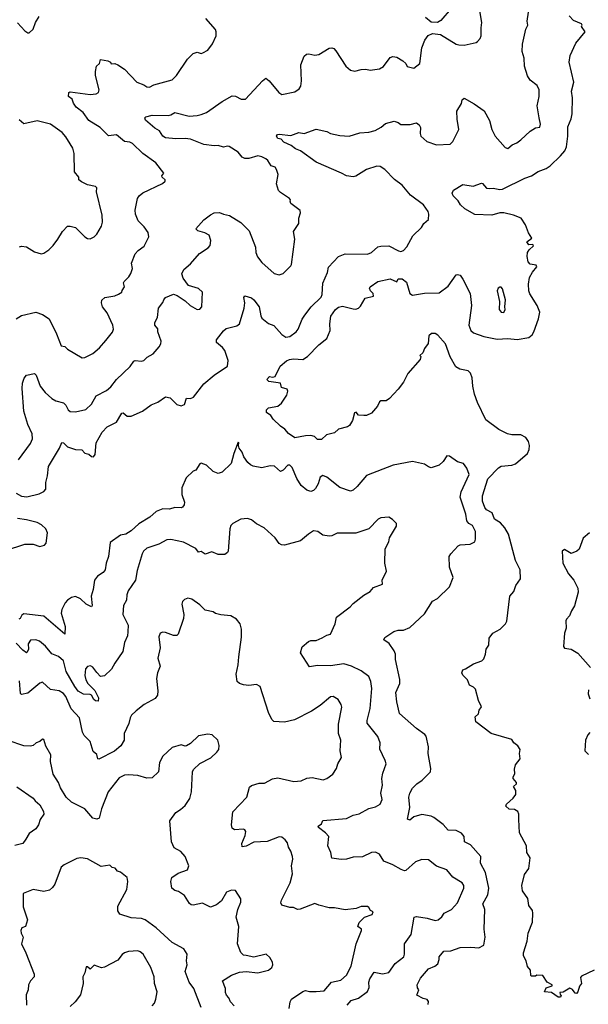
# Model space of a CAD drawing. Extents: x 2199565 to 2323334, y 894172 to 1018966.
# Tile 278 of 440: x 2251632 to 2255934, y 996046 to 1003497. Entities that reach past the tile are written whole.
import ezdxf

# ---------------------------------------------------------------- set-up
doc = ezdxf.new("R2010")
doc.units = 0

msp = doc.modelspace()

# ---------------------------------------------------------------- linework, layer by layer
at = {"layer": '0CON10XD'}
for points in [[(2251615, 1003472.5), (2251672.3, 1003412.3), (2251695, 1003396.7), (2251705, 1003396.7), (2251733.8, 1003425), (2251752.5, 1003475), (2251778.7, 1003521.3)], [(2252716.1, 1001356.1), (2252721.7, 1001378.3), (2252736.2, 1001395), (2252795, 1001418.8), (2252825, 1001410), (2252885, 1001370), (2252922.5, 1001335), (2252974.1, 1001304.1), (2252995, 1001306.7), (2253010, 1001325), (2253016.1, 1001436.1), (2252985, 1001463.3), (2252910, 1001485), (2252870.3, 1001540.3), (2252858.6, 1001575), (2252874.5, 1001605.5), (2252925, 1001650.8), (2252992.8, 1001727.2), (2253059.1, 1001770.9), (2253072.5, 1001787.5), (2253078, 1001825), (2253065, 1001866.7), (2253032.5, 1001885), (2252979.7, 1001899.7), (2252966.2, 1001915), (2253026.8, 1001983.2), (2253075, 1002020.8), (2253105, 1002034.2), (2253145, 1002039.2), (2253175, 1002024.2), (2253220, 1002015), (2253305, 1001962.9), (2253368.6, 1001898.6), (2253415.6, 1001775.6), (2253420, 1001735), (2253431.3, 1001701.3), (2253465, 1001658.8), (2253557.3, 1001577.3), (2253595, 1001566.2), (2253625, 1001577.5), (2253685, 1001633.3), (2253690, 1001645), (2253714.3, 1001835.7), (2253704, 1001895), (2253743.3, 1001955), (2253743.3, 1001995), (2253756.7, 1002035), (2253753.3, 1002053.3), (2253683.8, 1002105), (2253677.5, 1002122.5), (2253680, 1002135), (2253672.5, 1002145), (2253605, 1002188.6), (2253590.8, 1002205), (2253576, 1002255), (2253587.1, 1002325), (2253575, 1002362.5), (2253565, 1002380), (2253535, 1002390.8), (2253510.3, 1002430.3), (2253495, 1002443.6), (2253465, 1002458.9), (2253435, 1002465.6), (2253365, 1002445.8), (2253335, 1002446), (2253315, 1002456.2), (2253284.5, 1002494.5), (2253217, 1002537), (2253205, 1002540), (2253175, 1002533.3), (2253135, 1002545.6), (2253103, 1002543), (2253026.5, 1002553.5), (2252925, 1002593.1), (2252885, 1002597.5), (2252815, 1002594.2), (2252735, 1002603.8), (2252716.1, 1002616.1), (2252691.2, 1002655), (2252655, 1002677.1), (2252585, 1002736.2), (2252580, 1002755), (2252587.9, 1002762.1), (2252635, 1002774.3), (2252757.3, 1002772.7), (2252775, 1002776), (2252806.1, 1002793.9), (2252915, 1002767.8), (2252975, 1002771.1), (2253005, 1002778.9), (2253045, 1002795.5), (2253165, 1002878.6), (2253240, 1002920), (2253265, 1002918.1), (2253307.5, 1002895), (2253340, 1002895), (2253470, 1003035), (2253495, 1003053.3), (2253520, 1003035), (2253593.8, 1002945), (2253615, 1002930), (2253715, 1002951.2), (2253745.8, 1002974.2), (2253758.8, 1002995), (2253764, 1003035), (2253760, 1003155), (2253785, 1003220), (2253802.5, 1003235), (2253821.2, 1003238.8), (2253865, 1003229.2), (2253895, 1003232.9), (2253975, 1003282), (2253995, 1003284), (2254008.3, 1003278.3), (2254025, 1003261.2), (2254100, 1003145), (2254135, 1003114), (2254166.7, 1003106.7), (2254215, 1003120), (2254252.3, 1003122.3), (2254285, 1003116), (2254355, 1003124), (2254385, 1003143.8), (2254435, 1003210), (2254455, 1003218), (2254485, 1003212.5), (2254531.2, 1003185), (2254553.8, 1003165), (2254565, 1003142.5), (2254615, 1003130), (2254660, 1003165), (2254675.7, 1003285), (2254697.6, 1003342.4), (2254722.1, 1003377.9), (2254755, 1003392.5), (2254815, 1003385.7), (2254935, 1003311.2), (2254955, 1003306.2), (2254995, 1003303.8), (2255085, 1003323.8), (2255095, 1003332.5), (2255115.7, 1003354.3), (2255124, 1003375), (2255122.5, 1003435), (2255130, 1003475), (2255113.3, 1003565)], [(2255408.1, 997445), (2255408, 997485), (2255400, 997505), (2255375, 997521.2), (2255335, 997523.3), (2255310, 997545), (2255315, 997560), (2255365, 997606.7), (2255386.2, 997635), (2255386.2, 997665), (2255368.8, 997695), (2255391.2, 997715), (2255392, 997725), (2255366.7, 997755), (2255366.2, 997765), (2255377.7, 997792.3), (2255376, 997825), (2255382.7, 997857.3), (2255420, 997905), (2255414.2, 997945), (2255419.2, 997975), (2255401.2, 998001.2), (2255370, 998025), (2255355, 998050), (2255200, 998095), (2255083.3, 998183.3), (2255078.3, 998221.7), (2255102.5, 998245), (2255108.3, 998271.7), (2255126.4, 998296.4), (2255102.5, 998345), (2255080.7, 998430.7), (2255066.1, 998446.1), (2255035, 998462.5), (2255020.7, 998500.7), (2254985, 998537.5), (2254977.5, 998555), (2254985, 998577.5), (2255006.1, 998583.9), (2255065, 998623.3), (2255130, 998645), (2255145, 998660), (2255157.5, 998695), (2255162.5, 998735), (2255182.5, 998765), (2255185, 998817.5), (2255212.5, 998855), (2255266.7, 998885), (2255306.7, 998925), (2255318, 998945), (2255339.4, 999135), (2255369.7, 999170.3), (2255385.8, 999215), (2255420.8, 999265), (2255419.2, 999335), (2255382.7, 999405), (2255329.4, 999605), (2255302, 999652), (2255270.5, 999690.5), (2255225, 999718.1), (2255206.5, 999765), (2255165, 999788.1), (2255150.6, 999805), (2255132.9, 999852.9), (2255132.8, 999895), (2255175, 1000023.5), (2255255, 1000106.1), (2255275, 1000119.3), (2255355, 1000126.7), (2255383.7, 1000136.3), (2255475, 1000213.9), (2255488, 1000245), (2255489.5, 1000275), (2255482.2, 1000305), (2255461.5, 1000335), (2255425, 1000356), (2255355, 1000356.2), (2255323.8, 1000363.8), (2255256.5, 1000396.5), (2255159.6, 1000469.6), (2255095, 1000601.4), (2255072.5, 1000662.5), (2255059.8, 1000725), (2255056.2, 1000786.2), (2255043, 1000823), (2255025, 1000839.7), (2254961.9, 1000851.9), (2254931.4, 1000871.4), (2254889.5, 1000945), (2254853.8, 1001045), (2254795, 1001109.4), (2254775, 1001123.1), (2254746.8, 1001123.2), (2254728.1, 1001105), (2254722.3, 1001047.7), (2254695, 1001010), (2254683.6, 1000976.4), (2254660, 1000955), (2254667.5, 1000947.5), (2254661.2, 1000925), (2254570, 1000820), (2254535.7, 1000754.3), (2254495, 1000700), (2254430.5, 1000629.5), (2254405, 1000613.8), (2254365, 1000612.5), (2254353.6, 1000606.4), (2254338.3, 1000571.7), (2254295, 1000520), (2254257, 1000503), (2254235, 1000502.5), (2254195, 1000503.3), (2254177, 1000527), (2254165, 1000522.5), (2254150, 1000465), (2254128.8, 1000425), (2254112.5, 1000415), (2254045, 1000398), (2254015, 1000371.2), (2253953.3, 1000355), (2253915, 1000321.2), (2253885, 1000321.2), (2253862.1, 1000342.1), (2253835, 1000349.4), (2253795, 1000349.2), (2253715, 1000332), (2253666.2, 1000365), (2253638, 1000398), (2253605, 1000420), (2253550, 1000475), (2253533, 1000503), (2253500, 1000525), (2253500, 1000545), (2253515, 1000560), (2253585, 1000573.3), (2253612.5, 1000595), (2253652.5, 1000655), (2253660, 1000685), (2253655, 1000700), (2253613.6, 1000713.6), (2253606.7, 1000746.7), (2253518.3, 1000758.3), (2253503.3, 1000775), (2253523.3, 1000796.7), (2253545, 1000792.5), (2253565, 1000797.5), (2253604, 1000875), (2253652, 1000915), (2253674.6, 1000925.4), (2253705, 1000931.4), (2253775, 1000925.6), (2253811.1, 1000948.9), (2253895, 1001036.9), (2253955.4, 1001084.6), (2253980.9, 1001145), (2253979.6, 1001195), (2253987.1, 1001252.9), (2254021.4, 1001305), (2254045, 1001322.9), (2254075, 1001330), (2254155, 1001308.9), (2254175, 1001307.7), (2254195.3, 1001314.7), (2254210.8, 1001329.2), (2254245, 1001388.6), (2254310, 1001405), (2254307.5, 1001425), (2254285.6, 1001445.6), (2254280, 1001465), (2254284.5, 1001475.5), (2254343.1, 1001516.9), (2254435, 1001535.6), (2254486.7, 1001513.3), (2254495, 1001536.2), (2254525.4, 1001535.4), (2254559.7, 1001509.7), (2254584.4, 1001425), (2254605, 1001412), (2254695, 1001426.9), (2254805, 1001429.2), (2254875, 1001480), (2254935, 1001566.7), (2254945, 1001570), (2254965, 1001563.3), (2254985, 1001533.3), (2255040.5, 1001425), (2255051.3, 1001335), (2255031.5, 1001185), (2255045, 1001146.2), (2255065, 1001128.1), (2255145, 1001100.8), (2255245, 1001079.6), (2255325, 1001084.7), (2255395, 1001077.6), (2255485, 1001092.9), (2255508.3, 1001111.7), (2255522.9, 1001135), (2255556.5, 1001233.5), (2255566.9, 1001285), (2255546.8, 1001335), (2255492.1, 1001422.1), (2255484.8, 1001445), (2255481.3, 1001495), (2255489.3, 1001545), (2255513.1, 1001586.9), (2255545.6, 1001625.6), (2255539.7, 1001639.7), (2255495, 1001647.5), (2255480, 1001665), (2255472, 1001705), (2255474.3, 1001734.3), (2255485.8, 1001755), (2255519.4, 1001785), (2255515, 1001795.6), (2255485, 1001794.5), (2255470, 1001815), (2255507.5, 1001845), (2255482.5, 1001885), (2255460, 1001945), (2255425.5, 1001995), (2255368.5, 1002018.5), (2255295.6, 1002035.6), (2255265, 1002035.3), (2255205, 1002016.8), (2255075, 1002023.1), (2255000, 1002065), (2254966.2, 1002095), (2254950.8, 1002125), (2254912.5, 1002165), (2254904, 1002185), (2254915, 1002206.7), (2254985, 1002250), (2255063.6, 1002236.4), (2255125, 1002260), (2255135, 1002256.7), (2255163, 1002223), (2255185, 1002218.6), (2255215, 1002223.1), (2255265, 1002211.5), (2255285, 1002213.3), (2255455, 1002298.9), (2255504.3, 1002314.3), (2255555, 1002348.1), (2255615, 1002371.2), (2255645, 1002391.2), (2255724.3, 1002465.7), (2255755.8, 1002505), (2255769.4, 1002535), (2255780, 1002615), (2255778.2, 1002685), (2255803.9, 1002746.1), (2255811.5, 1002785), (2255815.4, 1002905), (2255808.2, 1002955), (2255824.5, 1003025), (2255790, 1003175), (2255796.4, 1003226.4), (2255839.5, 1003320.5), (2255910, 1003405), (2255882.5, 1003445), (2255886.7, 1003455), (2255882.5, 1003465), (2255821.1, 1003491.1), (2255790, 1003525)], [(2254399.5, 1002710.5), (2254465, 1002730), (2254495, 1002720), (2254515, 1002704), (2254586.4, 1002703.6), (2254635.5, 1002715.5), (2254655, 1002702), (2254665, 1002680), (2254662.2, 1002635), (2254667.5, 1002615), (2254713.8, 1002575), (2254785, 1002550.6), (2254890, 1002555), (2254910, 1002575), (2254955.8, 1002665), (2254941.2, 1002745), (2254940, 1002805), (2254975, 1002862.5), (2254978.8, 1002891.2), (2254995, 1002902), (2255071.2, 1002861.2), (2255147.5, 1002807.5), (2255185.6, 1002735), (2255204.5, 1002665), (2255230, 1002615), (2255305, 1002530), (2255325, 1002522.5), (2255359.5, 1002550.5), (2255394.2, 1002565.8), (2255425, 1002588.8), (2255495, 1002653.8), (2255535, 1002677.5), (2255566.4, 1002683.6), (2255572.5, 1002707.5), (2255562, 1002755), (2255547.1, 1002845), (2255563.3, 1002915), (2255562.9, 1002965), (2255548.5, 1002998.5), (2255495, 1003040), (2255475, 1003072.5), (2255452, 1003145), (2255449.2, 1003205), (2255434.2, 1003255), (2255437.3, 1003312.7), (2255460.8, 1003425), (2255475.6, 1003455), (2255470.6, 1003485), (2255482.9, 1003555)], [(2254897.3, 1003582.7), (2254819.1, 1003490.9), (2254794.3, 1003475.7), (2254745, 1003477.5), (2254703.8, 1003513.8)], [(2253017, 1003247), (2253055, 1003266.7), (2253090, 1003315), (2253118, 1003375), (2253120, 1003405), (2253113.6, 1003423.6), (2253041.2, 1003505)], [(2251605, 1001234.4), (2251645, 1001257.5), (2251755, 1001284), (2251805, 1001265.7), (2251854.5, 1001234.5), (2251909.8, 1001119.8), (2251945, 1001030), (2251975, 1001023.3), (2251994.2, 1001004.2), (2252105, 1000938.8), (2252125, 1000941.2), (2252185, 1000970.8), (2252237.5, 1001015), (2252285, 1001068.8), (2252335, 1001132), (2252343.1, 1001155), (2252336.9, 1001185), (2252295, 1001278.8), (2252259.2, 1001325), (2252251.2, 1001355), (2252254, 1001375), (2252276.7, 1001395), (2252352, 1001408), (2252381.1, 1001418.9), (2252404, 1001435), (2252407.7, 1001447.7), (2252425.7, 1001475), (2252418.8, 1001505), (2252422, 1001515), (2252458.8, 1001551.2), (2252474.1, 1001575.9), (2252486.4, 1001615), (2252478.2, 1001655), (2252505.8, 1001725), (2252528.7, 1001751.3), (2252575, 1001782), (2252609.2, 1001855), (2252605.4, 1001885.4), (2252575, 1001930), (2252529.1, 1001975), (2252508.2, 1002025), (2252505.5, 1002055), (2252522.5, 1002145), (2252536, 1002165), (2252563.8, 1002186.2), (2252712.3, 1002257.7), (2252733.3, 1002275), (2252733.3, 1002285), (2252710, 1002305), (2252707.5, 1002315), (2252723.3, 1002335), (2252662, 1002415), (2252565, 1002485.6), (2252485, 1002560), (2252465, 1002569.2), (2252425, 1002574.2), (2252365, 1002625.6), (2252305, 1002616.9), (2252266.7, 1002655), (2252241.5, 1002681.5), (2252155.6, 1002735), (2252113.9, 1002793.9), (2252060, 1002835), (2252039.2, 1002865), (2252029.2, 1002895), (2252000.6, 1002915), (2252003.3, 1002945), (2252015, 1002950.8), (2252165, 1002930.8), (2252210, 1002935), (2252227.5, 1002945), (2252232.5, 1002965), (2252205.7, 1003075), (2252206.9, 1003105), (2252213.6, 1003146.4), (2252236.7, 1003165), (2252244.2, 1003195.8), (2252300, 1003185), (2252320, 1003175), (2252325, 1003162.5), (2252353.3, 1003166.7), (2252375, 1003156), (2252425, 1003122.5), (2252518.8, 1003025), (2252572.5, 1003005), (2252595, 1002990), (2252615, 1002986.7), (2252646.8, 1003003.2), (2252785, 1003042.5), (2252819.2, 1003075), (2252902.1, 1003197.9), (2252945, 1003240), (2252975, 1003250), (2253005, 1003242), (2253017, 1003247)], [(2251604.7, 999914.7), (2251645, 999891.2), (2251687.6, 999887.6), (2251779.7, 999910.3), (2251815, 999928), (2251830, 999945), (2251829.2, 999995), (2251843.3, 1000045), (2251851.5, 1000115), (2251934, 1000255), (2251952.5, 1000297.5), (2251965, 1000296.2), (2251995, 1000264), (2252055, 1000245.8), (2252101.7, 1000241.7), (2252125, 1000217.5), (2252155, 1000210), (2252175, 1000192.5), (2252191.7, 1000188.3), (2252203, 1000207), (2252211.9, 1000295), (2252255.7, 1000375), (2252295, 1000417.1), (2252365, 1000451.2), (2252405, 1000520.8), (2252415, 1000522.5), (2252445, 1000496.7), (2252475, 1000497.5), (2252560.6, 1000535), (2252627.7, 1000582.3), (2252676.6, 1000603.4), (2252735, 1000643.3), (2252771.2, 1000635), (2252822.2, 1000585), (2252855, 1000575.3), (2252879.3, 1000585), (2252895, 1000634.3), (2252925, 1000630), (2252948.3, 1000641.7), (2253025, 1000741.4), (2253105, 1000807.1), (2253205.7, 1000874.3), (2253208.9, 1000918.9), (2253183.5, 1000995), (2253167.6, 1001017.6), (2253122.5, 1001055), (2253122, 1001075), (2253175, 1001143.8), (2253195, 1001160), (2253275, 1001180.8), (2253295.6, 1001194.4), (2253331.5, 1001315), (2253335.6, 1001355), (2253328.8, 1001395), (2253335, 1001407.5), (2253385, 1001391.4), (2253405, 1001378), (2253445, 1001323.3), (2253455.6, 1001255), (2253465, 1001239.2), (2253515, 1001199.2), (2253555, 1001184), (2253614.6, 1001114.6), (2253645, 1001095.7), (2253675, 1001100.8), (2253725, 1001134), (2253740, 1001155), (2253768.7, 1001231.3), (2253789.6, 1001260.4), (2253836.6, 1001323.4), (2253912.9, 1001397.1), (2253921.4, 1001418.6), (2253926.3, 1001503.7), (2253961.5, 1001585), (2253967.5, 1001625), (2254045, 1001705.7), (2254095.4, 1001724.6), (2254265, 1001723.1), (2254294.5, 1001735.5), (2254343, 1001777), (2254365, 1001784.4), (2254426.4, 1001786.4), (2254497.7, 1001747.7), (2254515, 1001744), (2254535, 1001750), (2254562.1, 1001777.9), (2254608, 1001862), (2254673.3, 1001925), (2254690, 1001955), (2254725.7, 1001984.3), (2254728.8, 1002025), (2254723.3, 1002045), (2254686.8, 1002096.8), (2254588.8, 1002168.8), (2254525.7, 1002245), (2254466.9, 1002286.9), (2254395, 1002363.8), (2254359.2, 1002385), (2254335, 1002389.1), (2254255.4, 1002364.6), (2254175, 1002312.5), (2254155, 1002308.1), (2254104.2, 1002314.2), (2254066.2, 1002336.2), (2253875, 1002420), (2253755.7, 1002505), (2253718.5, 1002518.5), (2253685.7, 1002545.7), (2253631.3, 1002571.3), (2253611.7, 1002591.7), (2253585, 1002597.8), (2253574.5, 1002615), (2253582.1, 1002627.9), (2253595, 1002631.4), (2253685, 1002620), (2253745, 1002643.8), (2253785, 1002636.2), (2253875, 1002668), (2253955, 1002650.8), (2253985, 1002636), (2254055, 1002620), (2254125, 1002615.7), (2254205, 1002641.2), (2254275, 1002646), (2254320.9, 1002659.1), (2254366.6, 1002683.4), (2254399.5, 1002710.5)], [(2251630.9, 1001779.1), (2251645, 1001784), (2251685, 1001779.2), (2251745, 1001741.2), (2251795, 1001726.2), (2251815, 1001731.2), (2251853.3, 1001755), (2251885, 1001788.8), (2251922, 1001835), (2251955.7, 1001894.3), (2251995, 1001934), (2252015, 1001935.8), (2252055, 1001923.8), (2252125, 1001853.3), (2252145, 1001840), (2252165, 1001838.8), (2252195, 1001853.8), (2252215, 1001873.8), (2252252, 1001935), (2252259.2, 1001965), (2252256.8, 1002016.8), (2252214, 1002195), (2252216.2, 1002225), (2252205, 1002233.8), (2252145, 1002246.9), (2252099.1, 1002269.1), (2252080, 1002285), (2252080, 1002305), (2252046.2, 1002345), (2252045.6, 1002485), (2252034.5, 1002524.5), (2252013.6, 1002556.4), (2251981.7, 1002611.7), (2251954.5, 1002644.5), (2251866.2, 1002706.2), (2251765, 1002732.5), (2251665, 1002710), (2251628.3, 1002738.3)], [(2255295, 1001282.5), (2255306.1, 1001303.9), (2255302.5, 1001325), (2255308.3, 1001378.3), (2255285, 1001460), (2255275, 1001472.5), (2255265, 1001472.5), (2255253.3, 1001465), (2255243.8, 1001445), (2255263.3, 1001365), (2255260, 1001305), (2255273.9, 1001283.9), (2255295, 1001282.5)], [(2251623, 1000167), (2251715, 1000290), (2251730.6, 1000325), (2251725.7, 1000364.3), (2251694.6, 1000435), (2251664.6, 1000535), (2251651.2, 1000705), (2251653.8, 1000746.2), (2251667.5, 1000785), (2251685, 1000806.2), (2251745, 1000820), (2251756.6, 1000806.6), (2251786.7, 1000725), (2251825.6, 1000675), (2251875, 1000629.4), (2251905, 1000612.2), (2251965, 1000598), (2251980.9, 1000580.9), (2251999.2, 1000545), (2252015, 1000532.9), (2252055, 1000530.6), (2252133.2, 1000546.8), (2252175, 1000587.1), (2252209.8, 1000650.2), (2252288.1, 1000691.9), (2252322.4, 1000717.6), (2252365, 1000774.2), (2252467.8, 1000872.2), (2252496, 1000914), (2252505, 1000918.8), (2252555, 1000912), (2252572.7, 1000917.3), (2252597.7, 1000942.3), (2252642.7, 1000967.3), (2252688, 1001022), (2252701.1, 1001045), (2252703.5, 1001065), (2252678.1, 1001135), (2252676.5, 1001156.5), (2252654.4, 1001184.4), (2252654.2, 1001205.8), (2252675.8, 1001244.2), (2252682.5, 1001315), (2252716.1, 1001356.1)], [(2254723.9, 996046.1), (2254725, 996067.5), (2254715, 996083.3), (2254685, 996090.8), (2254636.7, 996115), (2254651.2, 996155), (2254642.3, 996172.3), (2254638.8, 996195), (2254665, 996244), (2254725.5, 996314.5), (2254774, 996335), (2254795, 996351.9), (2254806.7, 996385), (2254806.2, 996405), (2254842.5, 996447.5), (2254895, 996452), (2254965, 996476), (2255045, 996480), (2255105, 996474), (2255143.3, 996495), (2255154.4, 996555), (2255145.6, 996615.6), (2255150.5, 996765), (2255136.8, 996806.8), (2255173.8, 996875), (2255180.9, 996925), (2255156.7, 997045), (2255118.6, 997115), (2255122, 997165), (2255042.9, 997252.9), (2254998, 997275), (2254995.7, 997315), (2254975, 997341.2), (2254935, 997362), (2254875, 997364.3), (2254837.4, 997407.4), (2254765, 997458.8), (2254745, 997470.8), (2254675, 997482), (2254615, 997465.7), (2254585, 997440.6), (2254567.5, 997447.5), (2254583.3, 997535), (2254576, 997615), (2254584.2, 997645), (2254605, 997681.2), (2254635.8, 997715), (2254678.3, 997741.7), (2254740.5, 997805), (2254742, 997832), (2254721.9, 997945), (2254725.6, 997995), (2254707.1, 998075), (2254698.6, 998088.6), (2254633.3, 998133.3), (2254505, 998246.7), (2254484.5, 998335), (2254478.1, 998405), (2254507.8, 998475), (2254508.5, 998505), (2254475.8, 998655), (2254475.6, 998695), (2254465, 998721.2), (2254426.6, 998776.6), (2254388, 998805), (2254395, 998822), (2254463.6, 998866.4), (2254495, 998876.7), (2254535, 998878.5), (2254585, 998897.1), (2254695, 999002), (2254755, 999096.7), (2254793, 999117), (2254884.1, 999205.9), (2254912, 999275), (2254883.8, 999355), (2254882, 999435), (2254893.8, 999455), (2254950, 999515), (2254965.7, 999524.3), (2255040.9, 999529.1), (2255076.2, 999545), (2255081.4, 999565), (2255080, 999625), (2255059.1, 999669.1), (2255031.2, 999685), (2255014.4, 999704.4), (2255007.8, 999755), (2254965.7, 999885), (2254973.6, 999925), (2255032, 1000055), (2255014.2, 1000104.2), (2254989.4, 1000139.4), (2254945, 1000151.2), (2254885, 1000193.3), (2254865, 1000197.5), (2254836.7, 1000155), (2254805, 1000126.7), (2254745, 1000106.7), (2254725, 1000112.5), (2254695, 1000133.3), (2254605, 1000154), (2254457.5, 1000125), (2254255, 1000048), (2254185.4, 999964.6), (2254155, 999937.5), (2254135, 999930), (2254055, 999957.1), (2253955, 1000035.8), (2253925, 1000048), (2253905.8, 1000034.2), (2253890.8, 999985), (2253870.3, 999949.7), (2253855, 999934), (2253835, 999928), (2253805, 999935.8), (2253762.1, 999972.1), (2253729.1, 1000025), (2253695, 1000108.8), (2253677, 1000127), (2253660, 1000125), (2253625, 1000088), (2253605, 1000078.8), (2253559.3, 1000119.3), (2253528, 1000122), (2253464.6, 1000105.4), (2253398.3, 1000118.3), (2253378.3, 1000128.3), (2253357.2, 1000147.2), (2253328.6, 1000188.6), (2253315, 1000223.3), (2253293.3, 1000255), (2253287.5, 1000275), (2253290, 1000295), (2253285, 1000300), (2253252, 1000215), (2253232.2, 1000137.8), (2253165, 1000074), (2253135, 1000064), (2253095, 1000078), (2253045.6, 1000125.6), (2253005, 1000141.2), (2252995, 1000136.2), (2252965, 1000088.8), (2252945, 1000081.2), (2252890.7, 1000029.3), (2252858.9, 999955), (2252860, 999905), (2252880, 999845), (2252877.8, 999825), (2252865, 999808.6), (2252855, 999802.5), (2252805, 999804.6), (2252765, 999792.2), (2252715, 999794.6), (2252665, 999775.3), (2252618, 999732), (2252535, 999681.2), (2252475, 999628), (2252435, 999605.2), (2252395.3, 999595.3), (2252318.1, 999541.9), (2252304.8, 999435.2), (2252286.1, 999385), (2252277.9, 999335), (2252262.9, 999315), (2252220, 999285), (2252198.1, 999255), (2252187.1, 999185), (2252172.2, 999135), (2252181.2, 999065), (2252176.7, 999053.3), (2252135, 999074.5), (2252092.9, 999115), (2252055, 999132.1), (2252025, 999124.6), (2251993.5, 999105), (2251977.1, 999085), (2251951.2, 999035), (2251945.4, 999005), (2251977.6, 998905), (2251975, 998846.7), (2251815, 998984.5), (2251665, 999000), (2251648, 998992), (2251635, 998966.7), (2251625, 998960)], [(2251525, 999479.2), (2251670.6, 999529.4), (2251735, 999527.3), (2251785, 999511.1), (2251818.9, 999521.1), (2251832.9, 999537.1), (2251841.8, 999615), (2251830, 999645), (2251796.5, 999675), (2251765, 999692.5), (2251685, 999712.9), (2251615, 999722)], [(2254110.2, 996039.8), (2254140, 996075), (2254196.7, 996093.2), (2254265, 996144.3), (2254276.3, 996173.7), (2254272.7, 996215), (2254280.8, 996239.2), (2254315, 996290), (2254377, 996277), (2254425, 996286), (2254473.1, 996355), (2254538, 996405), (2254544.2, 996425.8), (2254543.1, 996505), (2254592.9, 996575), (2254616.2, 996705), (2254635, 996711.9), (2254715, 996698.7), (2254775, 996681.5), (2254797.5, 996685), (2254825, 996708.1), (2254845, 996735.5), (2254898.1, 996765), (2254944.4, 996815), (2254992.5, 996925), (2254992.2, 996945), (2254980.8, 996965), (2254909.1, 997009.1), (2254865, 997063.3), (2254785, 997092.9), (2254725, 997139.2), (2254675, 997142.9), (2254625.8, 997124.2), (2254555, 997058), (2254543.9, 997056.1), (2254517.5, 997067.5), (2254455, 997101.4), (2254388.3, 997128.3), (2254355, 997182.5), (2254325, 997198.4), (2254293.3, 997195), (2254225, 997162.7), (2254155, 997160), (2254105, 997144.4), (2254065, 997142), (2253995, 997152.5), (2253986, 997195), (2253964.5, 997245), (2253971.1, 997315), (2253945.7, 997345), (2253894, 997385), (2253891.2, 997395), (2253915, 997412.5), (2253925, 997436.7), (2254105, 997452.9), (2254155, 997478.6), (2254201.7, 997488.3), (2254275, 997527.1), (2254325, 997540), (2254359.1, 997560.9), (2254374.3, 997595), (2254364.4, 997645), (2254376.9, 997705), (2254371.1, 997755), (2254378.6, 997795), (2254403.8, 997865), (2254397.5, 997892.5), (2254355.9, 997975.9), (2254359.4, 998025), (2254341.7, 998071.7), (2254260.8, 998175), (2254260.6, 998195), (2254283.1, 998285), (2254295.6, 998435), (2254289.1, 998489.1), (2254275, 998526.7), (2254215, 998570.6), (2254143.8, 998605), (2254085, 998621.8), (2253985, 998607.2), (2253885, 998611.2), (2253825, 998601.2), (2253756.7, 998705), (2253769.5, 998750.5), (2253817.7, 998792.3), (2253835, 998798.8), (2253875, 998800), (2253921.7, 998818.3), (2253955, 998840), (2253985, 998847.5), (2254018.6, 998925), (2254030, 998975), (2254133.8, 999055), (2254155, 999078.8), (2254235, 999143.3), (2254285, 999170), (2254309.5, 999200.5), (2254377.5, 999225), (2254373.8, 999255), (2254407.5, 999325), (2254394, 999385), (2254397.3, 999492.7), (2254426.2, 999545), (2254430, 999575), (2254483.3, 999665), (2254482.5, 999685), (2254453.9, 999713.9), (2254425, 999733.3), (2254365, 999728), (2254343.4, 999716.6), (2254273.8, 999645), (2254175, 999612.1), (2254035, 999612), (2253995, 999591.4), (2253975, 999588), (2253925.9, 999595.9), (2253887.5, 999625), (2253855, 999628.8), (2253816.7, 999605), (2253756.8, 999553.2), (2253635, 999520.6), (2253613, 999523), (2253595, 999533.8), (2253566.2, 999575), (2253481.2, 999651.2), (2253425, 999681.2), (2253385, 999713.3), (2253355, 999723.3), (2253305, 999716.7), (2253245, 999683.8), (2253230.3, 999669.7), (2253222, 999645), (2253208.9, 999475), (2253205, 999464), (2253185, 999450), (2253135, 999450), (2253085, 999469.2), (2253035, 999451.4), (2253005, 999473.3), (2252985, 999466.7), (2252964.3, 999494.3), (2252873, 999543), (2252775, 999564), (2252745, 999560), (2252685, 999527.1), (2252595, 999498), (2252568.8, 999475), (2252558.8, 999455), (2252521.7, 999328.3), (2252508.8, 999255), (2252454.3, 999175), (2252444.1, 999144.1), (2252440.8, 999105), (2252418.5, 999065), (2252412.5, 998995), (2252453.6, 998915), (2252449.5, 998865)], [(2255943.3, 999615), (2255895.9, 999574.1), (2255865, 999490), (2255847.5, 999475), (2255805, 999458), (2255755, 999488.8), (2255736.2, 999475), (2255742.2, 999385), (2255784.6, 999305), (2255824.6, 999255), (2255855.5, 999195), (2255858, 999165), (2255829.5, 999060.5), (2255806.1, 999025), (2255792.9, 998985), (2255768.9, 998961.1), (2255763.1, 998946.9), (2255767.4, 998892.6), (2255754.2, 998855), (2255745.7, 998755), (2255755, 998740.8), (2255805, 998733.6), (2255855, 998703.8), (2255950.8, 998595)], [(2253670, 996015), (2253679.4, 996065), (2253690, 996085), (2253775, 996144), (2253795, 996152), (2253825, 996143.5), (2253875.5, 996144.5), (2253935, 996148), (2253990.8, 996215), (2254061.7, 996228.3), (2254105, 996267.5), (2254140.6, 996335), (2254176.9, 996505), (2254217.5, 996605), (2254217.5, 996615), (2254190, 996635), (2254200, 996665), (2254240, 996705), (2254300, 996725), (2254307.5, 996745), (2254287, 996757), (2254275, 996780), (2254265, 996786.2), (2254215, 996786), (2254178.3, 996771.7), (2254095, 996761.2), (2254015, 996777.5), (2253975, 996775.7), (2253895, 996796), (2253865, 996810), (2253755, 996765.8), (2253735, 996762.9), (2253705, 996780), (2253675, 996780), (2253616.4, 996796.4), (2253608.8, 996815), (2253614, 996835), (2253677.5, 996965), (2253696.7, 997033.3), (2253688.9, 997095), (2253698.9, 997145), (2253696.5, 997165), (2253684.6, 997204.6), (2253667.1, 997235), (2253659.4, 997269.4), (2253642.1, 997292.1), (2253615, 997310), (2253595, 997314.2), (2253505, 997277.5), (2253405, 997272.9), (2253345, 997244.3), (2253315, 997237.5), (2253314.2, 997264.2), (2253338.9, 997325), (2253343.8, 997355), (2253336.9, 997366.9), (2253325, 997372), (2253256.4, 997366.4), (2253239.3, 997379.3), (2253233.8, 997405), (2253246.1, 997503.9), (2253350, 997615), (2253371.2, 997688.8), (2253385, 997702.5), (2253445, 997720), (2253485, 997720.8), (2253545, 997751.4), (2253585, 997760), (2253706.8, 997733.2), (2253763, 997737), (2253805, 997757.5), (2253845, 997762.5), (2253927.5, 997745), (2253955, 997756.2), (2254001.7, 997788.3), (2254029.5, 997830.5), (2254040, 997865), (2254066.4, 997913.6), (2254058.1, 997965), (2254063.1, 998045), (2254044.5, 998095), (2254043.8, 998165), (2254068.6, 998295), (2254064.3, 998314.3), (2254041.7, 998351.7), (2254005, 998376.7), (2253985, 998373.3), (2253905, 998308), (2253841.2, 998265), (2253711.3, 998198.7), (2253635, 998181.9), (2253555, 998187.1), (2253540.7, 998200.7), (2253516, 998255), (2253451.7, 998451.7), (2253425, 998466.2), (2253365, 998460), (2253325, 998463.8), (2253295, 998473.3), (2253278.8, 998488.8), (2253270, 998545), (2253286.5, 998615), (2253290, 998675), (2253311.2, 998825), (2253310, 998885), (2253300, 998925), (2253271.7, 998961.7), (2253230, 998985), (2253154.1, 998994.1), (2253115, 999004), (2253095, 999016.2), (2253035, 999028), (2252995, 999070), (2252935, 999113.3), (2252905, 999120), (2252879.3, 999110.7), (2252863.3, 999095), (2252858.8, 999075), (2252874.2, 998995), (2252870.8, 998965), (2252832.3, 998847.7), (2252821.7, 998838.3), (2252796.1, 998836.1), (2252735, 998860), (2252715, 998862), (2252696.1, 998853.9), (2252683.9, 998826.1), (2252694, 998745), (2252676.7, 998665), (2252696.2, 998605), (2252676, 998555), (2252667.7, 998512.3), (2252678.7, 998418.7), (2252675.5, 998384.5), (2252658.3, 998361.7), (2252575, 998315.6), (2252513, 998267), (2252477.5, 998235), (2252468.6, 998215), (2252457.6, 998172.4), (2252422.5, 998095), (2252423.1, 998045), (2252397.9, 998002.1), (2252348.6, 997961.4), (2252231.7, 997901.7), (2252224.4, 997905), (2252216.8, 997936.8), (2252188.3, 997958.3), (2252165.4, 998035.4), (2252121.4, 998081.4), (2252106.7, 998106.7), (2252085.6, 998215), (2252021.1, 998281.1), (2251981.5, 998375), (2251965, 998399.4), (2251931.4, 998418.6), (2251865, 998429.4), (2251805, 998483.8), (2251785, 998475.8), (2251695, 998400.5), (2251645, 998390.8), (2251637.7, 998397.7), (2251632, 998495)], [(2252449.5, 998865), (2252447.5, 998835), (2252425.8, 998785), (2252413.1, 998715), (2252351.3, 998628.7), (2252327.3, 998582.7), (2252275, 998532.5), (2252245, 998527.5), (2252215, 998556.2), (2252186.5, 998596.5), (2252167.3, 998607.3), (2252145, 998603.8), (2252130.6, 998585), (2252125.5, 998535), (2252132.4, 998502.4), (2252146.9, 998475), (2252200.6, 998420.6), (2252227.5, 998365), (2252225, 998341.2), (2252205, 998343.8), (2252192.3, 998352.3), (2252176.5, 998385), (2252165, 998391.2), (2252115, 998392.9), (2252075, 998417), (2252050, 998450), (2251984.6, 998565), (2251962.9, 998645), (2251927, 998677), (2251875, 998699.4), (2251827.6, 998757.6), (2251782, 998795), (2251755, 998805.5), (2251715, 998802.2), (2251696.8, 998775), (2251699.5, 998735), (2251689.3, 998710.7), (2251685, 998706), (2251655, 998725.2), (2251605, 998778.8)], [(2255936.7, 998425), (2255933.9, 998395), (2255945, 998357.5)], [(2253255.7, 996035), (2253228.1, 996065), (2253215.7, 996095), (2253197.1, 996115), (2253189.2, 996135), (2253190, 996165), (2253166.2, 996225), (2253235, 996267.1), (2253295, 996290.6), (2253345, 996295.7), (2253435, 996283.8), (2253515, 996304), (2253540, 996325), (2253548.8, 996345), (2253546.2, 996365), (2253525, 996400), (2253497, 996427), (2253405, 996404), (2253345, 996415.8), (2253325, 996418.8), (2253305, 996438.8), (2253281.1, 996505), (2253289.5, 996635), (2253270, 996705), (2253282, 996765), (2253305, 996820), (2253306.2, 996845), (2253266.4, 996906.4), (2253235, 996910), (2253197.5, 996895), (2253160, 996830), (2253120.5, 996799.5), (2253075, 996781.9), (2253015, 996810.6), (2252945, 996797.1), (2252929.7, 996799.7), (2252918.3, 996808.3), (2252879.5, 996869.5), (2252835, 996900), (2252805, 996906.7), (2252784, 996925), (2252776.2, 996975), (2252784.2, 997005), (2252830.7, 997039.3), (2252902.5, 997065), (2252913.3, 997095), (2252883.3, 997165), (2252852.3, 997202.3), (2252800.3, 997230.3), (2252781.4, 997275), (2252767.5, 997435), (2252813, 997497), (2252849.3, 997519.3), (2252885, 997551.2), (2252919.2, 997605), (2252932.5, 997655), (2252940, 997805), (2252946.8, 997823.2), (2252995, 997868.8), (2253077.3, 997912.7), (2253125, 997953.3), (2253138.8, 997975), (2253141.2, 998005), (2253132.5, 998045), (2253087.5, 998085), (2253055, 998090), (2252985, 998076.7), (2252925, 998018.8), (2252895, 998002.5), (2252885, 998000), (2252855, 998010), (2252785, 997990), (2252715, 997923.3), (2252689.2, 997875), (2252683.6, 997806.4), (2252635, 997760.6), (2252595, 997758.5), (2252525, 997778.2), (2252455, 997783.5), (2252425, 997780), (2252385, 997760.6), (2252301.2, 997655), (2252250.4, 997525), (2252244.4, 997494.4), (2252234.3, 997455.7), (2252215, 997447.5), (2252185, 997454.2), (2252125, 997526), (2252025.6, 997575.6), (2251983.8, 997615), (2251942, 997685), (2251926, 997725), (2251885, 997786.7), (2251865.9, 997884.1), (2251869.2, 997935), (2251830.5, 998000.5), (2251815, 998050), (2251805, 998052.5), (2251786.1, 998033.9), (2251756.1, 998023.9), (2251734.1, 998005.9), (2251715, 997999.2), (2251665, 998001.1), (2251545, 998042.2)], [(2255946.7, 998103.3), (2255930, 998085), (2255913.3, 998045), (2255908, 997965), (2255935, 997937.1)], [(2251611.7, 997691.7), (2251735, 997606.2), (2251750, 997585), (2251785.7, 997555.7), (2251812, 997505), (2251814.2, 997485), (2251787.5, 997445), (2251774, 997405), (2251755.6, 997374.4), (2251705, 997338.8), (2251678, 997295), (2251655, 997263.8), (2251595, 997247.5)], [(2255977.5, 996305), (2255881.7, 996258.3), (2255875, 996250), (2255883.3, 996205), (2255867.3, 996182.7), (2255855, 996140), (2255845, 996127.5), (2255835, 996130), (2255815, 996157.5), (2255795, 996167.5), (2255745, 996137.5), (2255720, 996135), (2255721.7, 996121.7), (2255730, 996115), (2255725, 996100), (2255705, 996100), (2255655, 996136.7), (2255601.7, 996141.7), (2255615, 996170), (2255660, 996185), (2255660, 996195), (2255623.3, 996213.3), (2255590, 996265), (2255545, 996267.5), (2255535, 996260), (2255505, 996260), (2255500, 996265), (2255497.5, 996305), (2255473, 996333), (2255463.3, 996375), (2255443.6, 996413.6), (2255443.3, 996435), (2255472.9, 996525), (2255478.1, 996585), (2255511.2, 996668.8), (2255515.7, 996735), (2255511.1, 996755), (2255484.2, 996795), (2255476.8, 996846.8), (2255436.2, 996905), (2255431.9, 996945), (2255451.1, 997028.9), (2255483.3, 997075), (2255493.8, 997155), (2255468, 997195), (2255466.2, 997245), (2255414.2, 997345), (2255408.1, 997445)], [(2253005, 996023.3), (2252948.9, 996165), (2252915.6, 996215), (2252884.4, 996295), (2252900.6, 996345), (2252894, 996375), (2252900, 996425), (2252875, 996466.2), (2252785, 996514.4), (2252665, 996625.7), (2252580.8, 996685), (2252555, 996696.2), (2252475, 996701.9), (2252389.3, 996729.3), (2252373.9, 996753.9), (2252375, 996790), (2252443.8, 996915), (2252450, 996975), (2252445, 997006.7), (2252395, 997046.7), (2252373.3, 997055), (2252355, 997076.7), (2252332.3, 997082.3), (2252315, 997098.8), (2252249.1, 997089.1), (2252145, 997148), (2252095, 997155.8), (2252065, 997148.8), (2251968.7, 997101.3), (2251945.7, 997084.3), (2251898.1, 996955), (2251880.8, 996929.2), (2251858.7, 996911.3), (2251815, 996900), (2251735, 996914.2), (2251660, 996885), (2251660, 996785), (2251690.8, 996685), (2251675.7, 996634.3), (2251647.5, 996625), (2251640, 996605), (2251643.3, 996585), (2251659.2, 996555), (2251645.7, 996505), (2251678.9, 996435), (2251741.1, 996275), (2251742.1, 996255), (2251713.5, 996225), (2251700, 996195), (2251697.3, 996155), (2251682.1, 996117.9), (2251685, 996040)], [(2252635.9, 996034.1), (2252651.2, 996055), (2252662, 996085), (2252671.7, 996141.7), (2252653.4, 996203.4), (2252650, 996255), (2252625.8, 996325), (2252565.8, 996425), (2252544.5, 996444.5), (2252525, 996450.6), (2252455, 996445.7), (2252425, 996435.7), (2252407.6, 996422.4), (2252375, 996381.2), (2252275, 996327.5), (2252252.3, 996322.3), (2252195, 996343.8), (2252165, 996312.5), (2252145, 996330), (2252135, 996330), (2252126.2, 996285), (2252110, 996255), (2252113.6, 996203.6), (2252091.7, 996118.3), (2252052, 996065), (2252015, 996028.8)]]:
    msp.add_lwpolyline(points, dxfattribs=at)

doc.saveas('drawing.dxf')
